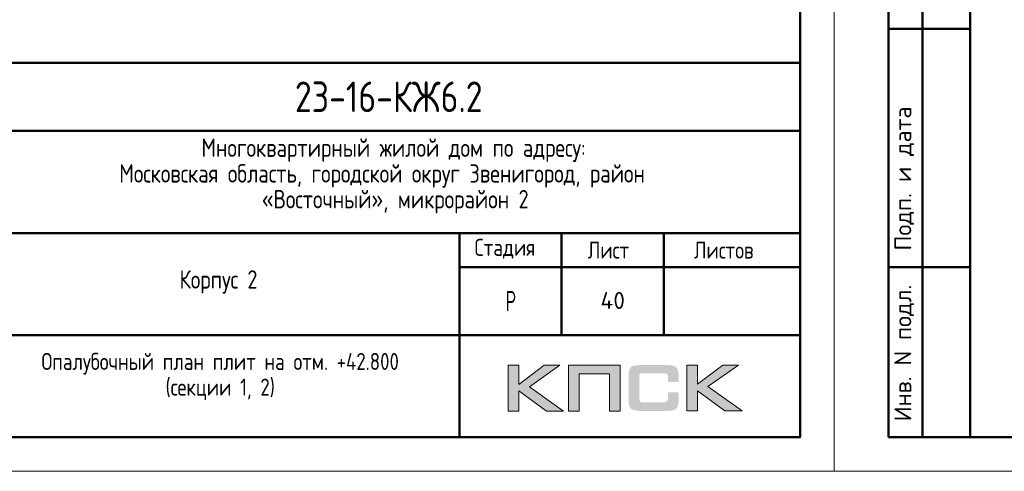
# Model space of a CAD drawing. Header units: millimetres. Extents: x 40580 to 1168286, y -220995 to 81020.
# Tile 301 of 419: x 771610 to 786068, y -128368 to -121735. Entities that reach past the tile are written whole.
import ezdxf

# ---------------------------------------------------------------- set-up
doc = ezdxf.new("R2010")
doc.units = ezdxf.units.MM
doc.layers.add('Standard', color=7, linetype='Continuous', lineweight=25)
doc.styles.add('GOST 2.304-81', font='txt')
doc.styles.add('ISOCPEUR', font='isocpeur.ttf')
doc.styles.get("Standard").update_dxf_attribs({"font": 'isocpeur.ttf'})

msp = doc.modelspace()

# ---------------------------------------------------------------- hatches: boundary and pattern name
h = msp.add_hatch(color=256)
h.paths.add_polyline_path([(779541.2, -126811.5), (779313.7, -126811.5), (778941.7, -127091.6), (778941.7, -126811.5), (778784.1, -126811.5), (778784.1, -127483.6), (778941.7, -127483.6), (778941.7, -127188.4), (779344.2, -127483.6), (779595.9, -127483.6), (779095.2, -127128.2)])
h.paths.add_polyline_path([(779824, -126938.1), (780269.3, -126938.1), (780269.3, -127483.6), (780425.6, -127483.6), (780425.6, -126811.5), (780259, -126811.5), (779667.8, -126811.5), (779667.8, -126970.6), (779667.8, -127483.6), (779824, -127483.6)])
h.paths.add_polyline_path([(781563.8, -126808.1), (781406.1, -126808.1), (781406.1, -127480.9), (781563.8, -127480.9), (781563.8, -127184.9), (781966.2, -127480.9), (782217.9, -127480.9), (781717.3, -127124.7), (782163.3, -126808.1), (781936.5, -126808.1), (781563.8, -127088.1)])
msp.add_hatch(color=256).paths.add_polyline_path([(781274.8, -126882.7), (781272.7, -126875.1), (781269.9, -126868.9), (781266.5, -126862.7), (781263, -126856.5), (781259.5, -126851.6), (781255.4, -126846.8), (781251.2, -126841.9), (781247.1, -126837.8), (781241.6, -126834.3), (781236, -126830.2), (781229.8, -126826.7), (781222.9, -126824), (781216, -126821.2), (781208.4, -126818.4), (781200.8, -126816.4), (781182.8, -126812.9), (781163.4, -126810.1), (781142, -126808.7), (781118.5, -126808.1), (780717.4, -126808.1), (780693.9, -126808.7), (780673.2, -126810.1), (780653.1, -126812.9), (780635.8, -126816.4), (780627.5, -126819.1), (780619.9, -126821.2), (780613, -126824), (780606.8, -126827.4), (780600.6, -126830.2), (780594.3, -126834.3), (780589.5, -126837.8), (780584.7, -126841.9), (780580.5, -126846.8), (780577.1, -126851.6), (780572.9, -126856.5), (780569.4, -126862.7), (780566.7, -126868.9), (780563.9, -126875.8), (780561.2, -126882.7), (780559.1, -126890.3), (780555.6, -126906.9), (780552.9, -126924.9), (780550.8, -126945), (780550.8, -126967.1), (780550.8, -127321.1), (780550.8, -127343.3), (780552.9, -127363.3), (780555.6, -127382), (780559.1, -127398.6), (780561.2, -127406.2), (780563.9, -127413.1), (780566.7, -127420), (780569.4, -127426.2), (780572.9, -127431.8), (780577.1, -127437.3), (780580.5, -127442.1), (780584.7, -127447), (780589.5, -127451.1), (780595, -127454.6), (780600.6, -127458), (780606.8, -127461.5), (780613, -127465), (780620.6, -127467), (780627.5, -127469.8), (780635.8, -127471.9), (780653.1, -127476), (780673.2, -127478.1), (780694.6, -127480.2), (780717.4, -127480.9), (781118.5, -127480.9), (781142, -127480.2), (781163.4, -127478.8), (781182.8, -127476), (781200.1, -127472.6), (781208.4, -127469.8), (781216, -127467.7), (781222.9, -127465), (781229.8, -127461.5), (781236, -127458.7), (781241.6, -127454.6), (781247.1, -127451.1), (781251.2, -127447), (781255.4, -127442.8), (781259.5, -127437.3), (781263, -127432.5), (781266.5, -127426.2), (781269.9, -127420), (781272.7, -127413.8), (781274.8, -127406.2), (781277.5, -127398.6), (781281, -127382), (781283.7, -127364), (781285.1, -127343.3), (781285.8, -127321.1), (781285.8, -127209.8), (781128.9, -127209.8), (781128.9, -127300.4), (781128.9, -127306.6), (781128.2, -127312.8), (781126.8, -127318.4), (781125.4, -127323.9), (781123.3, -127328.7), (781121.2, -127332.9), (781118.5, -127337), (781115, -127340.5), (781111.6, -127343.9), (781107.4, -127346.7), (781102.6, -127348.8), (781097.7, -127350.9), (781092.9, -127352.2), (781086.7, -127352.9), (781080.4, -127353.6), (781074.2, -127354.3), (780750.6, -127354.3), (780745.1, -127353.6), (780740.2, -127352.9), (780736.1, -127350.9), (780731.9, -127348.8), (780727.8, -127346), (780724.3, -127343.3), (780720.9, -127339.8), (780718.1, -127335.6), (780715.3, -127331.5), (780713.3, -127327.4), (780711.2, -127322.5), (780709.8, -127317.7), (780707.7, -127308), (780707.1, -127298.3), (780707.1, -126975.4), (780707.1, -126969.9), (780707.7, -126964.3), (780709.1, -126959.5), (780710.5, -126954.6), (780711.9, -126950.5), (780714, -126947), (780716.7, -126943.6), (780719.5, -126940.1), (780723, -126937.4), (780726.4, -126934.6), (780730.6, -126932.5), (780734.7, -126931.1), (780739.6, -126929.8), (780744.4, -126929.1), (780749.9, -126928.4), (780755.5, -126928.4), (781074.2, -126928.4), (781080.4, -126928.4), (781086.7, -126929.1), (781092.2, -126930.4), (781097, -126931.8), (781101.9, -126933.9), (781106.7, -126936), (781110.9, -126939.4), (781114.3, -126942.2), (781117.8, -126946.3), (781120.6, -126950.5), (781123.3, -126954.6), (781125.4, -126959.5), (781126.8, -126964.3), (781128.2, -126969.9), (781128.9, -126976.1), (781128.9, -126982.3), (781128.9, -127056.3), (781285.8, -127056.3), (781285.8, -126967.1), (781285.1, -126945), (781283.7, -126924.9), (781281, -126906.9), (781276.8, -126890.3)])

# ---------------------------------------------------------------- linework, layer by layer
at = {"lineweight": 0}
for points in [[(778784.1, -127483.6), (778784.1, -126811.5), (778941.7, -126811.5), (778941.7, -127091.6), (779313.7, -126811.5), (779541.2, -126811.5), (779095.2, -127128.2), (779595.9, -127483.6), (779344.2, -127483.6), (778941.7, -127188.4), (778941.7, -127483.6), (778784.1, -127483.6)], [(779824, -127483.6), (779824, -126938.1), (780269.3, -126938.1), (780269.3, -127483.6), (780425.6, -127483.6), (780425.6, -126811.5), (780259, -126811.5), (779667.8, -126811.5), (779667.8, -126970.6), (779667.8, -127483.6), (779824, -127483.6)], [(781406.1, -127480.9), (781406.1, -126808.1), (781563.8, -126808.1), (781563.8, -127088.1), (781936.5, -126808.1), (782163.3, -126808.1), (781717.3, -127124.7), (782217.9, -127480.9), (781966.2, -127480.9), (781563.8, -127184.9), (781563.8, -127480.9), (781406.1, -127480.9)]]:
    msp.add_lwpolyline(points, close=True, dxfattribs=at)
at = {"layer": 'Standard', "color": 7, "linetype": 'Continuous', "lineweight": 50, "transparency": 33554687}
for p, q in [((784368.3, -127868.4), (784368.3, -119368.4)), ((784368.3, -127868.4), (784368.3, -119368.4)), ((784868.3, -127868.4), (784868.3, -119368.4)), ((784368.3, -121868.4), (785568.3, -121868.4)), ((764568.3, -122368.5), (783068.3, -122368.5)), ((771068.3, -123368.5), (783068.3, -123368.5)), ((771068.3, -124868.5), (783068.3, -124868.5)), ((778068.3, -126368.5), (778068.3, -124868.5)), ((779568.3, -126368.5), (779568.3, -124868.5)), ((781068.3, -126368.5), (781068.3, -124868.5)), ((778068.3, -125368.5), (783068.3, -125368.5)), ((784368.3, -125368.4), (785568.3, -125368.4)), ((771068.3, -126368.5), (783068.3, -126368.5)), ((778068.3, -127868.5), (778068.3, -126368.5)), ((778068.3, -127868.5), (778068.3, -126368.5)), ((785568.3, -127868.4), (784368.3, -127868.4))]:
    msp.add_line(p, q, dxfattribs=at)
at = {"layer": 'Standard', "color": 7, "linetype": 'Continuous', "lineweight": 25, "transparency": 33554687}
for p, q in [((783068.3, -127868.5), (783068.3, -122368.5)), ((764568.3, -127868.5), (783068.3, -127868.5)), ((764568.3, -127868.5), (783068.3, -127868.5)), ((764568.3, -127868.5), (783068.3, -127868.5))]:
    msp.add_line(p, q, dxfattribs=at)
at = {"layer": 'Standard', "color": 7, "linetype": 'Continuous', "lineweight": 13, "transparency": 33554687}
for points in [[(741568.3, -128368.4), (783568.3, -128368.4), (783568.3, -98668.4), (741568.3, -98668.4), (741568.3, -128368.4)], [(783568.3, -128368.4), (825568.3, -128368.4), (825568.3, -98668.4), (783568.3, -98668.4), (783568.3, -128368.4)]]:
    msp.add_lwpolyline(points, close=True, dxfattribs=at)
at = {"layer": 'Standard', "color": 7, "linetype": 'Continuous', "lineweight": 50, "transparency": 33554687}
for points in [[(743568.3, -99168.4), (783068.3, -99168.4), (783068.3, -127868.4), (743568.3, -127868.4), (743568.3, -99168.4)], [(785568.3, -99168.4), (825068.3, -99168.4), (825068.3, -127868.4), (785568.3, -127868.4), (785568.3, -99168.4)]]:
    msp.add_lwpolyline(points, close=True, dxfattribs=at)

# ---------------------------------------------------------------- texts
at = {"layer": 'Standard', "color": 7, "linetype": 'Continuous', "lineweight": 50, "transparency": 33554687, "insert": (775650.8, -123093.4), "char_height": 450, "width": 3070.526, "attachment_point": 7, "style": 'GOST 2.304-81'}
msp.add_mtext('23-16-КЖ6.2', dxfattribs=at)
at = {"layer": 'Standard', "color": 7, "linetype": 'Continuous', "lineweight": 50, "transparency": 33554687, "char_height": 250, "attachment_point": 7, "rotation": 90, "style": 'ISOCPEUR'}
for s, insert, width in [('\\A1;{\\fISOCPEUR|i0|b0;\\H250.000000;\\W1.000000;\\C7;Подп. и дата}\\P', (784742.6, -125126.3), 2197.059), ('\\A1;{\\fISOCPEUR|i0|b0;\\H250.000000;\\W1.000000;\\C7;Инв. N подл.}\\P', (784742.6, -127634.4), 2021.795)]:
    msp.add_mtext(s, dxfattribs=dict(at, insert=insert, width=width))
at = {"layer": 'Standard', "color": 7, "linetype": 'Continuous', "lineweight": 25, "transparency": 33554687, "attachment_point": 7, "style": 'GOST 2.304-81'}
for s, insert, char_height, width in [('Многоквартирный\\~жилой\\~дом\\~по\\~адресу:\\~', (774278.3, -123823.4), 270, 5717.08), ('Московская\\~область,\\~городской\\~округ\\~Звенигород,\\~район\\~', (773072.3, -124201.4), 270, 8136.208), ('«Восточный»,\\~микрорайон\\~2', (775164.8, -124579.4), 270, 3952.828), ('Стадия', (778288.8, -125243.7), 250, 1031.116), ('Лист', (779951.9, -125243.7), 250, 782.227), ('Листов', (781511.1, -125243.7), 250, 1066.51), ('Корпус\\~2', (773956.3, -125758.5), 270, 1362.881), ('\\W0.77;Р', (778745.3, -126018.5), 300, 262.925)]:
    msp.add_mtext(s, dxfattribs=dict(at, insert=insert, char_height=char_height, width=width))
at = {"layer": 'Standard', "color": 7, "linetype": 'Continuous', "lineweight": 13, "transparency": 33554687, "insert": (780318.3, -125858.5), "char_height": 250, "width": 485.294, "attachment_point": 5, "style": 'ISOCPEUR'}
msp.add_mtext('\\A1;{\\fISOCPEUR|i0|b0;\\H250.000000;\\W1.000000;\\C7;40}\\P', dxfattribs=at)
at = {"layer": 'Standard', "color": 7, "linetype": 'Continuous', "lineweight": 25, "transparency": 33554687, "insert": (774554.3, -126629.7), "char_height": 250, "width": 6391.875, "attachment_point": 2, "line_spacing_factor": 0.903614}
msp.add_mtext('{\\fGOST 2.304-81|b0|i0|c0|p0;Опалубочный план плит на отм. +42.800 }\\P{\\fGOST 2.304-81|b0|i0|c0|p0;(секции 1, 2)}', dxfattribs=at)

doc.saveas('drawing.dxf')
